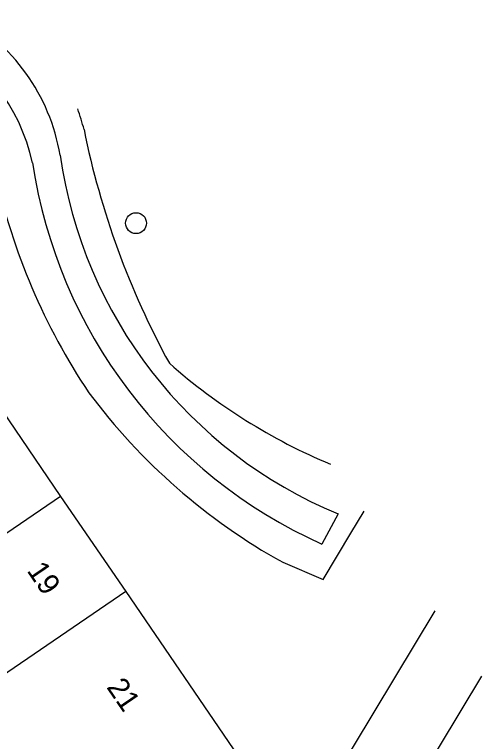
# Model space of a CAD drawing. Extents: x 155275 to 156263, y 382654 to 383635.
# Drawn here: x 156241.49 to 156263.3, y 383170.17 to 383204.14 of the extents above; entities that cross this region are included whole.
import ezdxf

# ---------------------------------------------------------------- set-up
doc = ezdxf.new("R2010")
doc.units = 0
for name, color, linetype in [('IMGEO_Boom', 7, 'Continuous'), ('IMGEO_Fietspad_gesloten', 7, 'Continuous'), ('IMGEO_Greppel_droge_sloot', 7, 'Continuous'), ('IMGEO_Groenvoorziening', 7, 'Continuous'), ('IMGEO_Pand', 7, 'Continuous'), ('IMGEO_Pand_nummerreeks', 7, 'Continuous')]:
    doc.layers.add(name, color=color, linetype=linetype)

msp = doc.modelspace()

# ---------------------------------------------------------------- linework, layer by layer
at = {"layer": 'IMGEO_Boom'}
msp.add_circle((156247.165, 383194.395), 0.489, dxfattribs=at)
at = {"layer": 'IMGEO_Fietspad_gesloten'}
for points in [[(156261.13, 383176.277), (156256.386, 383168.413), (156247.518, 383153.713)], [(156263.304, 383173.222), (156255.345, 383159.986), (156249.718, 383150.679)]]:
    msp.add_lwpolyline(points, dxfattribs=at)
at = {"layer": 'IMGEO_Greppel_droge_sloot'}
msp.add_lwpolyline([(156256.603, 383180.802), (156255.842, 383179.397)], dxfattribs=at)
for centre, radius, start, end in [((156234.51, 383196.011), 9.245, 9.6755, 61.6187), ((156233.43, 383195.208), 9.128, 12.6869, 62.7874), ((156264.813, 383200.566), 21.401, 188.0603, 247.4427), ((156265.405, 383200.675), 23.329, 188.5352, 245.7991)]:
    msp.add_arc(centre, radius, start, end, dxfattribs=at)
at = {"layer": 'IMGEO_Groenvoorziening'}
msp.add_lwpolyline([(156254.019, 383178.541), (156255.916, 383177.74), (156257.199, 383179.909), (156257.822, 383180.929)], dxfattribs=at)
for centre, radius, start, end in [((156233.957, 383196.051), 11.116, 14.1369, 19.3839), ((156282.555, 383206.383), 38.578, 191.3879, 208.7156), ((156270.088, 383203.234), 30.207, 192.4914, 213.7096), ((156266.673, 383208.132), 27.087, 228.4919, 247.3876), ((156267.932, 383203.579), 28.644, 216.6789, 240.9393)]:
    msp.add_arc(centre, radius, start, end, dxfattribs=at)
at = {"layer": 'IMGEO_Pand'}
for points in [[(156240.598, 383186.075), (156243.641, 383181.621)], [(156243.641, 383181.621), (156232.909, 383174.289)], [(156243.641, 383181.621), (156246.682, 383177.171)], [(156246.682, 383177.171), (156235.95, 383169.839)], [(156246.682, 383177.171), (156251.931, 383169.487)]]:
    msp.add_lwpolyline(points, dxfattribs=at)

# ---------------------------------------------------------------- texts
at = {"layer": 'IMGEO_Pand_nummerreeks'}
for s, p in [('19', (156242.038, 383178.153)), ('21', (156245.76, 383172.706))]:
    msp.add_text(s, height=1, rotation=304.3413, dxfattribs=at).set_placement(p)

doc.saveas('drawing.dxf')
